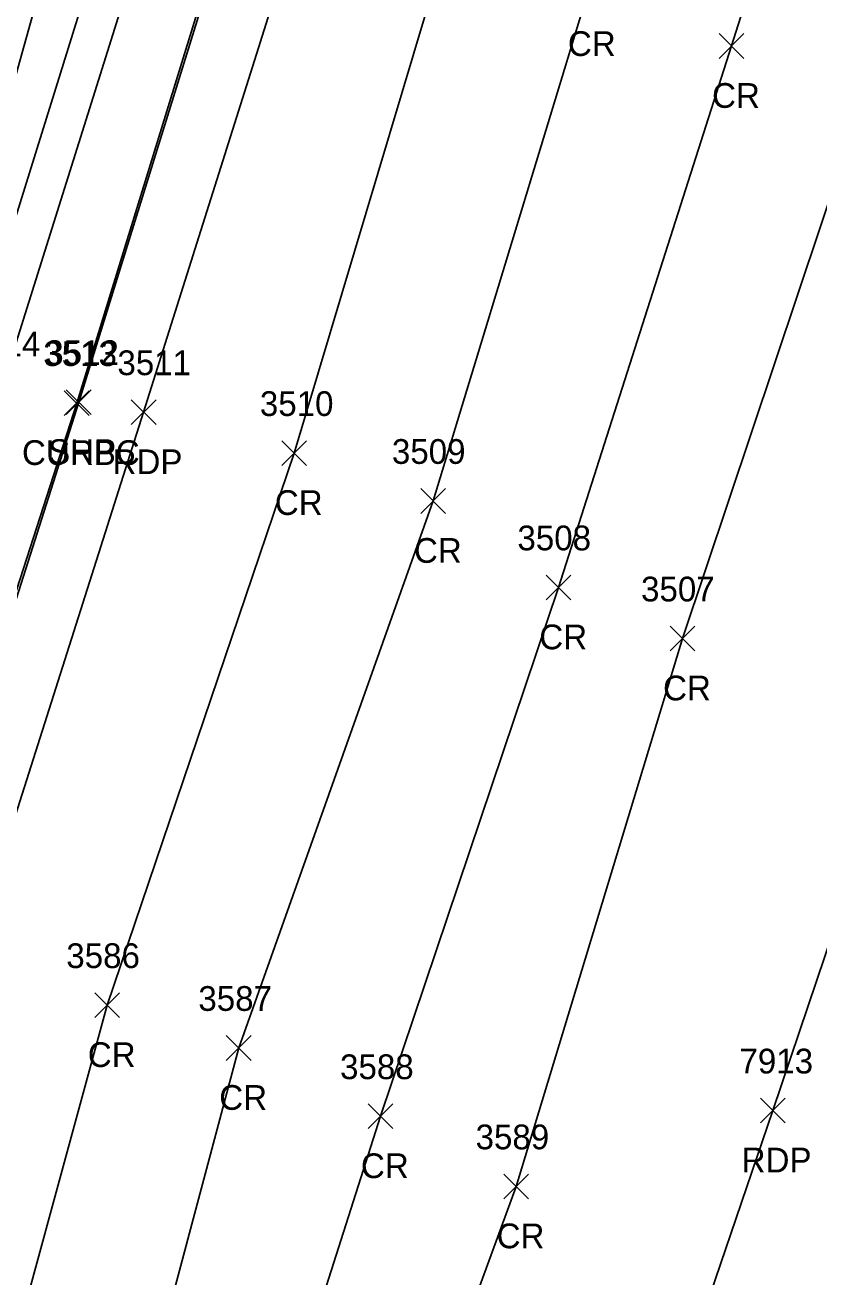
# Model space of a CAD drawing. Extents: x 1462089 to 1464015, y 730534 to 736144.
# Drawn here: x 1462888.4 to 1462952.6, y 732422.4 to 732523.6 of the extents above; entities that cross this region are included whole.
import ezdxf

# ---------------------------------------------------------------- set-up
doc = ezdxf.new("R2010")
doc.units = 0
for name, color, linetype in [('L_I', 7, 'Continuous'), ('LELB', 7, 'Continuous'), ('P_A', 7, 'Continuous'), ('P_I', 7, 'Continuous'), ('P_TIC', 7, 'Continuous'), ('PET', 7, 'Continuous'), ('PRC', 7, 'Continuous'), ('PSP', 7, 'Continuous'), ('R_A', 7, 'Continuous'), ('R_I', 7, 'Continuous'), ('R_TIC', 7, 'Continuous'), ('RC', 7, 'Continuous')]:
    doc.layers.add(name, color=color, linetype=linetype)

msp = doc.modelspace()

# ---------------------------------------------------------------- linework, layer by layer
at = {"layer": 'LELB'}
for points in [[(1462964.59, 732738.3), (1462945.3, 732683.44), (1462934.63, 732648.3), (1462922.94, 732604.45), (1462912.48, 732576.38), (1462900.29, 732538.09), (1462886.4, 732493.85), (1462878.64, 732463.22), (1462873.8, 732453.35), (1462865.22, 732445.19), (1462860.68, 732448.82), (1462854.34, 732445.39), (1462847.66, 732439.08), (1462833.14, 732433.31), (1462807.4, 732439.3), (1462761.49, 732450.41), (1462717.12, 732462.77), (1462672.88, 732476.46), (1462638.85, 732488.06), (1462628.32, 732495.04), (1462620.97, 732510.3), (1462619.53, 732525.27)], [(1462962.05, 732738.86), (1462942.09, 732684.7), (1462930.35, 732649.85), (1462918.78, 732606.16), (1462910.52, 732577.08), (1462897.31, 732539.08), (1462883.37, 732494.35), (1462874.75, 732466.27), (1462864.7, 732450.44), (1462861.44, 732452.26), (1462854.05, 732449.48), (1462845.28, 732441.91), (1462832.71, 732439.48), (1462809.1, 732444.31), (1462762.72, 732454.92), (1462717.92, 732465.49), (1462675.12, 732482.37), (1462640.1, 732492.48), (1462631.96, 732496.43), (1462623.34, 732510.57), (1462622.33, 732524.87)], [(1462902.56, 732573.66), (1462893.76, 732541.42), (1462880.65, 732494.46), (1462872.03, 732468.09), (1462861.93, 732453.56), (1462852.6, 732451.44), (1462843.02, 732445.44), (1462833.14, 732442.75), (1462809.16, 732447.34), (1462778.48, 732453.33)]]:
    msp.add_lwpolyline(points, dxfattribs=at)
at = {"layer": 'P_TIC'}
for points in [[(1462944.51, 732520.94), (1462946.51, 732522.94)], [(1462946.51, 732520.94), (1462944.51, 732522.94)], [(1462891.76, 732492.15), (1462893.76, 732494.15)], [(1462893.76, 732492.15), (1462891.76, 732494.15)], [(1462897.01, 732491.33), (1462899.01, 732493.33)], [(1462899.01, 732491.33), (1462897.01, 732493.33)], [(1462909.18, 732488.03), (1462911.18, 732490.03)], [(1462911.18, 732488.03), (1462909.18, 732490.03)], [(1462920.41, 732484.16), (1462922.41, 732486.16)], [(1462922.41, 732484.16), (1462920.41, 732486.16)], [(1462930.54, 732477.17), (1462932.54, 732479.17)], [(1462932.54, 732477.17), (1462930.54, 732479.17)], [(1462940.54, 732473.04), (1462942.54, 732475.04)], [(1462942.54, 732473.04), (1462940.54, 732475.04)], [(1462894.07, 732443.4), (1462896.07, 732445.4)], [(1462896.07, 732443.4), (1462894.07, 732445.4)], [(1462904.69, 732439.94), (1462906.69, 732441.94)], [(1462906.69, 732439.94), (1462904.69, 732441.94)], [(1462916.14, 732434.42), (1462918.14, 732436.42)], [(1462918.14, 732434.42), (1462916.14, 732436.42)], [(1462947.84, 732434.88), (1462949.84, 732436.88)], [(1462949.84, 732434.88), (1462947.84, 732436.88)], [(1462927.1, 732428.75), (1462929.1, 732430.75)], [(1462929.1, 732428.75), (1462927.1, 732430.75)]]:
    msp.add_lwpolyline(points, dxfattribs=at)
at = {"layer": 'PET'}
for points in [[(1462974.36, 732735), (1462957.21, 732680.82), (1462945.36, 732643.96), (1462932.51, 732601.63), (1462920.15, 732563.11), (1462911.43, 732534.97), (1462898.01, 732492.33), (1462884.52, 732450), (1462822.42, 732278.6), (1462811.42, 732236.79), (1462797.46, 732186.94), (1462784.89, 732139.5), (1462773.38, 732098.59), (1462761.09, 732052.78), (1462749.31, 732009.82), (1462737.3, 731963.43), (1462717.1, 731889.53)], [(1462879.39, 732206.83), (1462892.22, 732254.3), (1462907.58, 732309.88), (1462913.99, 732337.71), (1462917.6, 732346.71), (1462929.48, 732377.39), (1462933.76, 732389.86), (1462941.67, 732414.76), (1462948.84, 732435.88), (1462965.82, 732486.16), (1462974.32, 732513.6), (1462985.99, 732551.34), (1462997.31, 732587.46), (1463010.57, 732628.54), (1463018.12, 732655.41), (1463023.48, 732671), (1463036.19, 732713.31)]]:
    msp.add_lwpolyline(points, dxfattribs=at)
at = {"layer": 'PRC'}
for points in [[(1463184.26, 733428.99), (1463177.5, 733386.21), (1463169.42, 733335), (1463162.87, 733301.13), (1463154.54, 733254.52), (1463145.29, 733216.48), (1463131.67, 733162.65), (1463112.82, 733093.24), (1463099.08, 733044.74), (1463082.5, 732993.09), (1463066.93, 732944.79), (1463054.22, 732905.14), (1463038.5, 732856.13), (1463025.08, 732814.55), (1463009.9, 732766.25), (1462997.49, 732727.73), (1462980.34, 732670.55), (1462968.82, 732637.25), (1462956.14, 732592.49), (1462943.23, 732555.63), (1462933.85, 732526.13), (1462921.41, 732485.16), (1462905.69, 732440.94), (1462895.98, 732404.53)], [(1463173.56, 733299.02), (1463165.51, 733252.57), (1463157.36, 733210.85), (1463147.48, 733159.84), (1463128.56, 733086.33), (1463116.13, 733039.22), (1463100.45, 732983.58), (1463087.95, 732938.84), (1463073.8, 732896.76), (1463059.6, 732849.78), (1463047.56, 732806.21), (1463032.36, 732758.17), (1463016.83, 732714.7), (1463001.87, 732663.36), (1462991.08, 732629.32), (1462977.35, 732584.7), (1462966.06, 732548.54), (1462956.48, 732518.6), (1462941.54, 732474.04), (1462928.1, 732429.75), (1462916.12, 732396.98)], [(1463154.54, 733254.52), (1463146.61, 733215.85), (1463135.44, 733161.47), (1463118.39, 733090.76), (1463105.83, 733042.87), (1463089.37, 732989.24), (1463076.43, 732943.44), (1463063.88, 732901.54), (1463049.78, 732852.76), (1463036.58, 732810.58), (1463021.66, 732763.56), (1463007.35, 732718.7), (1462991.11, 732667.44), (1462980.42, 732633.72), (1462966.43, 732588.15), (1462955.05, 732551.99), (1462945.51, 732521.94), (1462931.54, 732478.17), (1462917.14, 732435.42), (1462906.01, 732400.46)], [(1462985.72, 732731.93), (1462969.44, 732677.27), (1462957.49, 732641.21), (1462943.9, 732597.67), (1462931.65, 732559.61), (1462922.76, 732531.12), (1462910.18, 732489.03), (1462895.07, 732444.4), (1462885.16, 732408.13), (1462864.59, 732375.33), (1462853.42, 732347.26), (1462832.87, 732276.65), (1462823.23, 732232.91), (1462808.46, 732182.81), (1462796.54, 732136.82), (1462784.67, 732094.48), (1462773.76, 732052.9), (1462761.07, 732007.23), (1462748.95, 731961.52), (1462736.51, 731921.31)]]:
    msp.add_lwpolyline(points, dxfattribs=at)
at = {"layer": 'PSP'}
msp.add_lwpolyline([(1462968.73, 732736.5), (1462951.61, 732681.88), (1462940.59, 732646.44), (1462927.05, 732603.06), (1462915.13, 732564.78), (1462905.93, 732535.59), (1462892.76, 732493.15), (1462882.84, 732461.98), (1462878.84, 732452.24), (1462860.17, 732402.54), (1462855.98, 732390.47), (1462851.6, 732378.35), (1462831.73, 732320.54), (1462820.54, 732279.17), (1462809.4, 732237.24), (1462795.77, 732187.97), (1462782.91, 732140.19), (1462771.75, 732099.01), (1462759.21, 732053.14), (1462747.62, 732010.5), (1462744.84, 731999.27), (1462735.88, 731965.54), (1462724.35, 731923.62)], dxfattribs=at)
at = {"layer": 'R_TIC'}
for points in [[(1462891.6, 732492.07), (1462893.6, 732494.07)], [(1462893.6, 732492.07), (1462891.6, 732494.07)]]:
    msp.add_lwpolyline(points, dxfattribs=at)
at = {"layer": 'RC'}
msp.add_lwpolyline([(1462968.5, 732736.53), (1462951.35, 732681.84), (1462940.43, 732646.72), (1462926.88, 732603.18), (1462914.79, 732564.8), (1462905.74, 732535.68), (1462892.6, 732493.07), (1462882.58, 732462.08), (1462878.76, 732452.4), (1462872.59, 732444.11), (1462864.94, 732437.64), (1462852.87, 732431.69), (1462850.91, 732430.96), (1462850.74, 732431.36)], dxfattribs=at)

# ---------------------------------------------------------------- texts
at = {"layer": 'L_I'}
msp.add_text('3514', height=2, dxfattribs=at).set_placement((1462883.71, 732496.85))
at = {"layer": 'P_A'}
for s, p in [('CR', (1462932.29, 732521.13)), ('CR', (1462943.94, 732516.94)), ('SHP', (1462890.29, 732488.15)), ('RDP', (1462895.5, 732487.33)), ('CR', (1462908.61, 732484.03)), ('CR', (1462919.85, 732480.16)), ('CR', (1462929.98, 732473.17)), ('CR', (1462939.98, 732469.04)), ('CR', (1462893.5, 732439.4)), ('CR', (1462904.12, 732435.94)), ('CR', (1462915.57, 732430.42)), ('RDP', (1462946.33, 732430.88)), ('CR', (1462926.53, 732424.75))]:
    msp.add_text(s, height=2, dxfattribs=at).set_placement(p)
at = {"layer": 'P_I'}
for s, p in [('3512', (1462890.06, 732496.15)), ('3511', (1462895.89, 732495.33)), ('3510', (1462907.4, 732492.03)), ('3509', (1462918.07, 732488.16)), ('3508', (1462928.21, 732481.17)), ('3507', (1462938.2, 732477.04)), ('3586', (1462891.76, 732447.4)), ('3587', (1462902.43, 732443.94)), ('3588', (1462913.88, 732438.42)), ('7913', (1462946.15, 732438.88)), ('3589', (1462924.83, 732432.75))]:
    msp.add_text(s, height=2, dxfattribs=at).set_placement(p)
at = {"layer": 'R_A'}
msp.add_text('CURBC', height=2, dxfattribs=at).set_placement((1462888.18, 732488.07))
at = {"layer": 'R_I'}
msp.add_text('3513', height=2, dxfattribs=at).set_placement((1462889.9, 732496.07))

doc.saveas('drawing.dxf')
